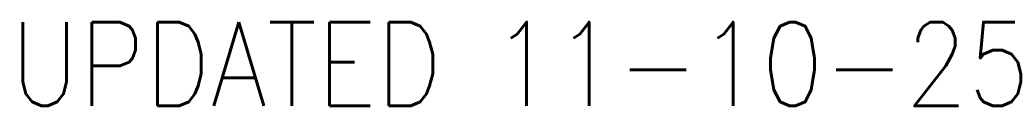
# Model space of a CAD drawing. Header units: inches. Extents: x 1880 to 2363, y -453 to -54.
# Tile 806 of 1056: x 2078.741 to 2081.682, y -119.949 to -119.69. Entities that reach past the tile are written whole.
import ezdxf

# ---------------------------------------------------------------- set-up
doc = ezdxf.new("R2010")
doc.units = ezdxf.units.IN
doc.header["$LTSCALE"] = 0.5
doc.header["$MEASUREMENT"] = 0
doc.layers.add('SID-M-S2', color=1, linetype='Continuous')
doc.styles.add('T', font='romans.shx')

msp = doc.modelspace()

# ---------------------------------------------------------------- texts
at = {"layer": 'SID-M-S2', "insert": (2078.707330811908, -119.6946242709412), "char_height": 0.25, "width": 4.163912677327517, "attachment_point": 1, "style": 'T'}
msp.add_mtext('{UPDATED 11-10-25}', dxfattribs=at)

doc.saveas('drawing.dxf')
